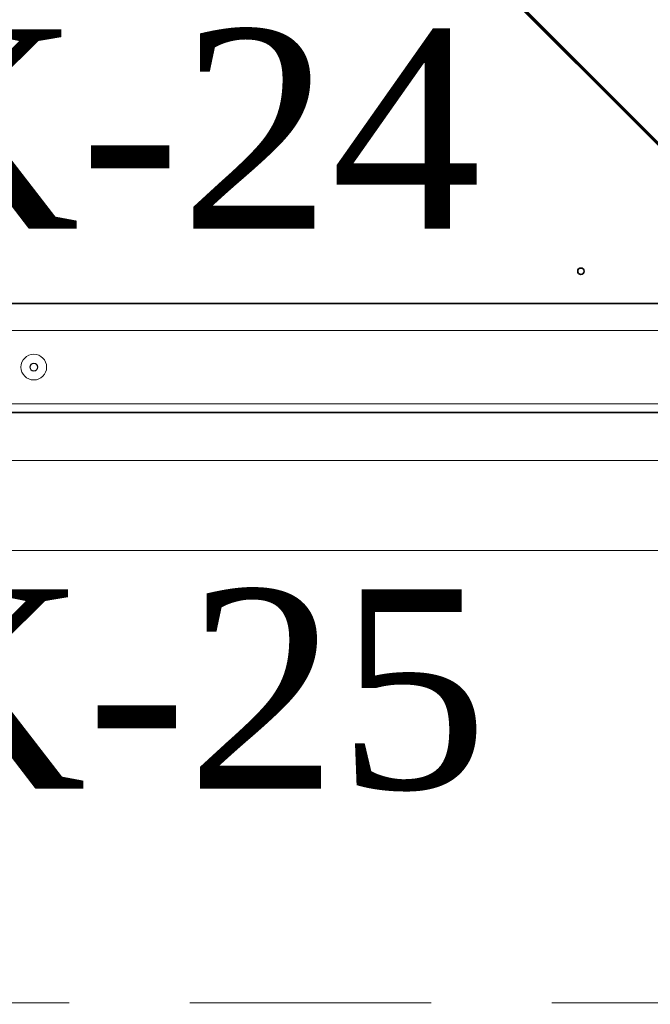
# Model space of a CAD drawing. Extents: x 3940905 to 4145695, y 925352 to 1109797.
# Tile 362 of 656: x 3983405 to 3983600, y 1101154 to 1101460. Entities that reach past the tile are written whole.
import ezdxf

# ---------------------------------------------------------------- set-up
doc = ezdxf.new("R2010")
doc.units = 0
doc.header["$LTSCALE"] = 750
doc.header["$MEASUREMENT"] = 0
doc.linetypes.add('DASHED', pattern=[0.75, 0.5, -0.25])
doc.layers.get('0').update_dxf_attribs({"linetype": 'CONTINUOUS', "lineweight": 0})
doc.layers.add('CKD Equipments', color=252, linetype='CONTINUOUS', lineweight=0)
doc.layers.add('PDF_A - TEXT', color=7, linetype='CONTINUOUS')
doc.styles.add('CKD_Dimension Text', font='BOOKOS.TTF')

# ---------------------------------------------------------------- blocks, each defined once
blk = doc.blocks.new('4')
at = {"color": 1, "linetype": 'DASHED', "ltscale": 0.2, "const_width": 1}
blk.add_lwpolyline([(4050788.81, 1046868.24), (4049888.81, 1047768.24)], dxfattribs=at)
at = {"color": 1, "linetype": 'DASHED', "ltscale": 0.2}
blk.add_lwpolyline([(4049888.81, 1047768.24), (4050788.81, 1047768.24), (4050788.81, 1046868.24), (4049888.81, 1046868.24)], close=True, dxfattribs=at)

msp = doc.modelspace()

# ---------------------------------------------------------------- linework, layer by layer
at = {"layer": 'CKD Equipments', "color": 7, "linetype": 'Continuous', "lineweight": 35}
for p, q in [((3983036.41, 1101371.82, 1431.4), (3983733.9, 1101371.82, 1431.4)), ((3983646.39, 1101337.86, 1431.4), (3983171.43, 1101337.86, 1431.4))]:
    msp.add_line(p, q, dxfattribs=at)
at = {"layer": 'CKD Equipments', "color": 7, "linetype": 'Continuous'}
for p, q in [((3983108.03, 1101363.42, 1431.4), (3983709.69, 1101363.42, 1431.4)), ((3983108.16, 1101340.61, 1431.4), (3983709.69, 1101340.61, 1431.4)), ((3983707.91, 1101323.02, 1431.4), (3983109.91, 1101323.02, 1431.4)), ((3983780.91, 1101295.02, 1431.4), (3983036.91, 1101295.02, 1431.4))]:
    msp.add_line(p, q, dxfattribs=at)
at = {"layer": 'CKD Equipments', "color": 7, "linetype": 'Continuous', "lineweight": 35}
msp.add_circle((3983578.91, 1101381.82, 1431.4), 1, dxfattribs=at)
at = {"layer": 'CKD Equipments', "color": 7, "linetype": 'Continuous'}
for radius in [4, 1.25, 1.15]:
    msp.add_circle((3983408.91, 1101352.02, 1431.4), radius, dxfattribs=at)

# ---------------------------------------------------------------- block references
msp.add_blockref('4', (-66918.91, 54286.19))

# ---------------------------------------------------------------- texts
at = {"layer": 'PDF_A - TEXT', "char_height": 61.9627, "width": 535.8708, "attachment_point": 1, "style": 'CKD_Dimension Text'}
for s, insert in [('\\pxqc;MK-24', (3983142.28, 1101457.05)), ('\\pxqc;MK-25', (3983144.35, 1101282.96))]:
    msp.add_mtext(s, dxfattribs=dict(at, insert=insert))

doc.saveas('drawing.dxf')
